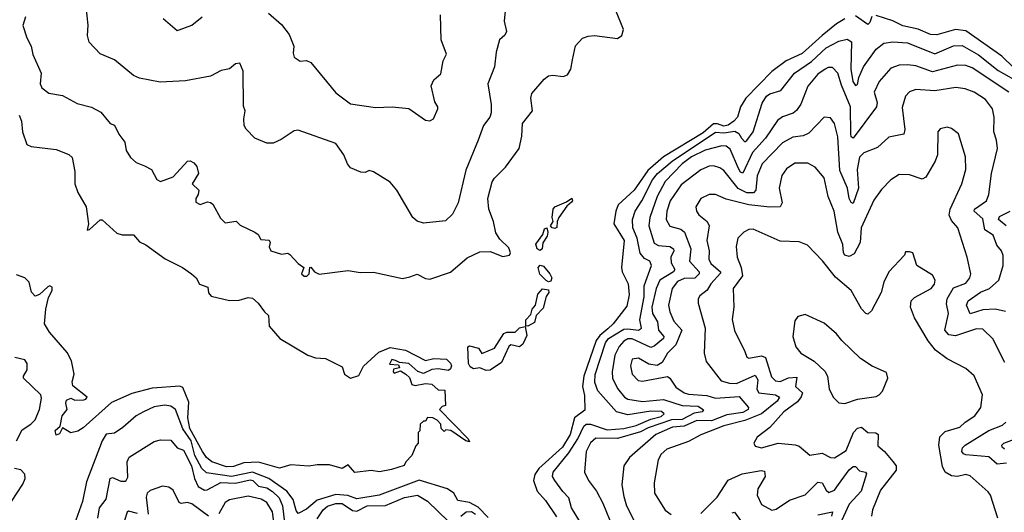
# Model space of a CAD drawing. Extents: x 1552033 to 1694788, y 811965 to 917215.
# Tile 336 of 632: x 1631450 to 1636169, y 885483 to 887841. Entities that reach past the tile are written whole.
import ezdxf

# ---------------------------------------------------------------- set-up
doc = ezdxf.new("R2010")
doc.units = 0

msp = doc.modelspace()

# ---------------------------------------------------------------- linework, layer by layer
at = {"layer": '0CON20XD'}
for points in [[(1633776.8, 887883.2), (1633771.1, 887835), (1633782.7, 887785), (1633775, 887768.1), (1633750, 887745), (1633734.1, 887685.9), (1633725.8, 887615), (1633693.1, 887535), (1633709.6, 887435), (1633710, 887395), (1633703.6, 887375), (1633673.3, 887335), (1633646.5, 887265), (1633588.9, 887121.1), (1633550.7, 886965), (1633525, 886910.8), (1633490.7, 886879.3), (1633385, 886868.1), (1633355, 886877.1), (1633334.5, 886894.5), (1633257.5, 887025), (1633225, 887063.8), (1633145, 887113.8), (1633125, 887120), (1633105, 887110), (1633085, 887110.8), (1633035, 887132), (1633020.7, 887150.7), (1633002.9, 887195), (1632965, 887249.1), (1632785, 887313.1), (1632765, 887309.4), (1632702.8, 887267.2), (1632665, 887250.8), (1632635, 887250.8), (1632576.7, 887275), (1632535, 887316.9), (1632526.1, 887335), (1632523.8, 887366.2), (1632530.4, 887405), (1632522.7, 887427.3), (1632521.8, 887595), (1632505, 887633.8), (1632485, 887630), (1632455, 887605.8), (1632415, 887598.1), (1632365, 887570.9), (1632245, 887548.5), (1632122.6, 887542.6), (1632025, 887562.1), (1631996, 887575), (1631905, 887650), (1631835, 887677.5), (1631783.1, 887733.1), (1631774.6, 887765), (1631778, 887815), (1631768.9, 887905)], [(1631478.5, 887855), (1631464.4, 887814.4), (1631484.1, 887754.1), (1631504.4, 887714.4), (1631512.5, 887675), (1631553.1, 887585), (1631548, 887535), (1631556.2, 887515), (1631589.1, 887489.1), (1631655, 887478), (1631725, 887440.8), (1631795, 887422.7), (1631839.1, 887399.1), (1631884.1, 887344.1), (1631905, 887336.7), (1631925, 887293.8), (1631954.3, 887255), (1631961.1, 887215), (1631981.9, 887181.9), (1632007.6, 887157.6), (1632048.3, 887141.7), (1632082, 887125), (1632106.9, 887076.9), (1632125, 887067.5), (1632185, 887089.1), (1632255, 887163.8), (1632266.4, 887166.4), (1632285, 887156.7), (1632299.1, 887139.1), (1632306.9, 887105), (1632276.2, 887055), (1632308, 887025), (1632305.8, 887004.2), (1632294.3, 886985), (1632295, 886967.5), (1632315, 886957.5), (1632350.7, 886969.3), (1632365, 886966.2), (1632375, 886958), (1632412, 886892), (1632435, 886869.5), (1632486.9, 886876.9), (1632507.3, 886857.3), (1632577.5, 886825), (1632593, 886813), (1632605, 886790), (1632645.8, 886785.8), (1632650, 886775), (1632646.4, 886753.6), (1632653.8, 886735), (1632705, 886718.8), (1632735, 886723.3), (1632745, 886716.7), (1632784.5, 886674.5), (1632812.5, 886655), (1632800.8, 886625), (1632813.1, 886613.1), (1632826.7, 886613.3), (1632838, 886625), (1632840, 886655), (1632845, 886656.7), (1632863.3, 886635), (1632885, 886622.5), (1633025, 886640.6), (1633081.7, 886631.7), (1633145, 886633.5), (1633285, 886601.9), (1633319.7, 886610.3), (1633355, 886624), (1633395, 886601.9), (1633415, 886600), (1633515, 886632.7), (1633595, 886701.9), (1633655, 886730), (1633705, 886731.9), (1633765, 886708.5), (1633797.5, 886715), (1633802.9, 886725), (1633795, 886750), (1633750.8, 886790.7), (1633731.4, 886821.4), (1633720.5, 886875), (1633698.1, 886935), (1633694, 886985), (1633714, 887065), (1633725, 887083.2), (1633778.1, 887135), (1633844.5, 887225), (1633856.4, 887283.6), (1633859.5, 887345), (1633907.1, 887405), (1633899.6, 887465), (1633905, 887488.6), (1633963.6, 887556.4), (1633985, 887572.7), (1634005, 887576.1), (1634055, 887569.3), (1634075, 887577.1), (1634091.4, 887605), (1634098.9, 887648.9), (1634114.4, 887715.6), (1634147.4, 887752.6), (1634175, 887763.1), (1634205, 887765.9), (1634315, 887751.9), (1634335.6, 887765), (1634343.1, 887795), (1634307.2, 887885)], [(1632137.1, 887847.1), (1632205, 887790), (1632215, 887792.5), (1632275, 887816), (1632323.8, 887855)], [(1632641.9, 887871.9), (1632705, 887818.2), (1632741.1, 887771.1), (1632764.6, 887715), (1632760.8, 887680.8), (1632765, 887662.5), (1632795, 887643.3), (1632825, 887646.7), (1632845, 887636.2), (1632965, 887490.8), (1633035, 887438.1), (1633155, 887421.8), (1633235, 887424.5), (1633315, 887415.8), (1633395, 887360), (1633415, 887357.5), (1633433, 887367), (1633454, 887415), (1633454, 887425), (1633438.9, 887448.9)], [(1633438.9, 887448.9), (1633421.4, 887525), (1633435, 887553.8), (1633468.1, 887581.9), (1633479.1, 887645), (1633495.8, 887675.8), (1633470, 887745), (1633466.2, 887865)], [(1635405, 887845.5), (1635365, 887821.4), (1635295, 887765.5), (1635200.2, 887679.8), (1635122.6, 887645), (1635055, 887593.8), (1634930.4, 887465), (1634905.2, 887424.8), (1634890.4, 887375), (1634873, 887355), (1634845, 887337.1), (1634825, 887332.1), (1634795, 887343.3), (1634775, 887342.3), (1634725, 887299.7), (1634535.5, 887185), (1634459.8, 887120.2), (1634395, 887024.8), (1634318.2, 886955), (1634306.7, 886925), (1634297.1, 886865), (1634346.6, 886785), (1634333.8, 886655), (1634337.7, 886635), (1634366.4, 886576.4), (1634370.7, 886525), (1634359.5, 886470.5), (1634294.8, 886385), (1634268.8, 886361.2)], [(1635533.6, 887856.4), (1635525, 887828.6), (1635515, 887819.2), (1635455, 887859.2)], [(1636215, 887611.7), (1636156.7, 887666.7), (1635985, 887787.8), (1635935, 887794.1), (1635845, 887768.9), (1635815, 887770), (1635755.5, 887795.5), (1635682.5, 887812.5), (1635635, 887835.3), (1635555, 887861.9)], [(1634135, 885439.2), (1634094.7, 885505), (1634082.5, 885552.5), (1634052.4, 885582.4), (1634014.6, 885635), (1634003.8, 885655), (1634006.1, 885675), (1634081.3, 885768.7), (1634125.6, 885834.4), (1634154.2, 885895), (1634165, 885904.5), (1634185, 885905.5), (1634265, 885877.6), (1634345, 885885.1), (1634405, 885899.4), (1634475, 885929.6), (1634525, 885941.9), (1634539.4, 885955), (1634526, 885966), (1634475, 885967.9), (1634365, 885950.4), (1634310.4, 885965), (1634220, 886065), (1634206.4, 886105), (1634207.6, 886142.4), (1634258, 886295), (1634272.2, 886315), (1634345, 886359.2), (1634365, 886361.9), (1634415.5, 886354.5), (1634429.4, 886365), (1634421.7, 886405), (1634442, 886515), (1634442.5, 886567.5), (1634477.8, 886665), (1634470, 886685), (1634445, 886697.5), (1634424.1, 886724.1), (1634408.7, 886795), (1634387.8, 886845), (1634386.9, 886885), (1634399.6, 886925), (1634432.2, 886975), (1634482.8, 887075), (1634507.3, 887105), (1634576.5, 887165), (1634785, 887302.4), (1634825, 887300.3), (1634877.7, 887307.7), (1634896.5, 887296.5), (1634909.1, 887275), (1634925, 887257.5), (1634935, 887262.5), (1634964.8, 887305), (1635007.9, 887442.1), (1635028.5, 887475), (1635045, 887486.5), (1635097.2, 887502.8), (1635164, 887586), (1635245, 887640.9), (1635315, 887707.3), (1635375, 887738.9), (1635415, 887748.8), (1635435.8, 887735.8), (1635433.7, 887605), (1635443.3, 887545), (1635455, 887527.1), (1635465, 887531.4), (1635471.8, 887565), (1635494.6, 887615.4), (1635555, 887700), (1635591.5, 887728.5), (1635635, 887736.1), (1635705, 887730.2), (1635835, 887677.6), (1635925, 887717), (1635967.5, 887717.5), (1636045, 887673.8), (1636138.9, 887598.9), (1636252.5, 887535)], [(1636189.7, 887495), (1636015, 887611), (1635985, 887622), (1635945, 887623.8), (1635825, 887591.1), (1635745, 887621), (1635705, 887625.7), (1635665, 887624.1), (1635625, 887609.1), (1635568.8, 887545), (1635544.7, 887495), (1635559.2, 887445), (1635556, 887425), (1635443.9, 887273.9), (1635435, 887280), (1635433, 887293), (1635431.8, 887425), (1635388.2, 887528.2), (1635371.3, 887585), (1635345, 887612.3), (1635325, 887612.7), (1635310, 887605), (1635275, 887580.8), (1635226.6, 887523.4), (1635193, 887437), (1635173.3, 887406.7), (1635156.4, 887393.6), (1635105, 887376.8), (1635081.2, 887358.8), (1635024.4, 887275), (1634962.3, 887205), (1634915, 887106.2), (1634905, 887111.8), (1634895, 887129.6), (1634855, 887221.8), (1634835, 887236.4), (1634815, 887238), (1634735, 887217.1), (1634670.3, 887185), (1634625, 887152.1), (1634543, 887067), (1634505.3, 886995.3), (1634469.6, 886895), (1634464.8, 886855), (1634491, 886771), (1634511.1, 886761.1), (1634565, 886755.4), (1634583.2, 886745), (1634584.8, 886735), (1634570.7, 886705), (1634571.7, 886678.3), (1634589.4, 886645), (1634583.4, 886635), (1634518.1, 886595), (1634499.8, 886555), (1634480.3, 886465), (1634482.6, 886435), (1634507.4, 886395), (1634511.3, 886355), (1634537.6, 886325), (1634535.8, 886315), (1634491.3, 886278.7), (1634475, 886272.4), (1634385, 886314), (1634365, 886313.4), (1634345, 886303), (1634323.1, 886276.9), (1634302.5, 886235), (1634289.4, 886155), (1634291.3, 886125), (1634315.6, 886075.6), (1634347.8, 886035), (1634365, 886024.8), (1634435, 886013.1), (1634535, 886023.4), (1634625, 885994), (1634701.4, 885991.4), (1634726.8, 885973.2), (1634720, 885965), (1634682.2, 885957.8), (1634625, 885927.9), (1634574, 885926), (1634462.1, 885887.9), (1634425, 885868.6), (1634315, 885836.7), (1634211.3, 885838.7), (1634185, 885816.4), (1634164.3, 885775), (1634157.1, 885675), (1634175.4, 885635), (1634214.6, 885585), (1634245, 885526.9), (1634293.6, 885405)], [(1636174.8, 886444.8), (1636125, 886455.8), (1636065, 886451.9), (1636005, 886433.4), (1635986.8, 886475), (1635995.4, 886495), (1636055, 886537.5), (1636097.5, 886555), (1636142.2, 886595), (1636163.4, 886665), (1636163.2, 886713.2), (1636155.6, 886735), (1636132.3, 886762.3), (1636115, 886809.2), (1636075, 886835.4), (1636065, 886887.9), (1636024.7, 886925), (1636026, 886935), (1636082.9, 886975), (1636093.9, 887005), (1636107.2, 887105), (1636136, 887225), (1636131.8, 887265), (1636118.8, 887305), (1636120.3, 887375), (1636111.8, 887415), (1636079, 887459), (1636024.7, 887494.7), (1635981.1, 887511.1), (1635936.9, 887516.9), (1635835, 887501.4), (1635745, 887506.8), (1635715, 887496.5), (1635694.5, 887475), (1635678.4, 887421.6), (1635691.8, 887315), (1635686.8, 887293.2), (1635615, 887279.5), (1635560.7, 887229.3), (1635495, 887204.5), (1635475, 887182.7), (1635463, 887125), (1635470.7, 887035), (1635445, 886961.2), (1635435, 886965.7), (1635425.9, 886985), (1635417.2, 887035), (1635380.2, 887120.2), (1635370.7, 887280.7), (1635354.6, 887345), (1635335, 887372.2), (1635305, 887375.6), (1635232.2, 887297.8), (1635204.1, 887285.9), (1635155, 887278.6), (1635105, 887251.4), (1635008.8, 887151.2), (1634985, 887094.2), (1634978.4, 887025), (1634967.1, 887012.9), (1634935, 887012.7), (1634893.4, 887033.4), (1634825, 887119.7), (1634805, 887132.9), (1634775, 887141.8), (1634755, 887140), (1634715, 887123.1), (1634619.5, 887050.5), (1634566.8, 886975), (1634550.6, 886925), (1634548.3, 886885), (1634565, 886852.8), (1634619.1, 886839.1), (1634635.7, 886825), (1634666.3, 886745), (1634660, 886685), (1634705.7, 886635), (1634706.7, 886625), (1634685, 886603.7), (1634635, 886602.2), (1634602.4, 886587.6), (1634577, 886555), (1634560, 886475), (1634565, 886443.1), (1634585, 886398.8), (1634623.2, 886355), (1634594.8, 886285), (1634555.3, 886245), (1634529.5, 886200.5), (1634505, 886186.6), (1634465, 886192), (1634415, 886220.4), (1634385, 886215.6), (1634377.3, 886185), (1634385.4, 886145), (1634414.4, 886115), (1634435, 886110.4), (1634555, 886133.1), (1634566, 886126), (1634595, 886081.6), (1634634.5, 886055), (1634655, 886048.5), (1634743.2, 886043.2), (1634785, 886029.7), (1634897.5, 886037.5), (1634943.1, 885985), (1634941.3, 885975), (1634915, 885960.5), (1634839.3, 885950.7), (1634765, 885920.7), (1634695, 885923.1), (1634633.8, 885896.2), (1634578.8, 885891.2), (1634498.6, 885855), (1634372.7, 885745), (1634344.6, 885705), (1634335.4, 885615), (1634345, 885558.8), (1634358.4, 885515), (1634392.9, 885445)], [(1631447.7, 887385), (1631459.3, 887355), (1631463.9, 887305), (1631484.2, 887244.3), (1631505, 887234.6), (1631625, 887220.5), (1631685.4, 887195.4), (1631701.1, 887181.1), (1631714.5, 887115.5), (1631714, 887055), (1631728.6, 887015), (1631769.2, 886945), (1631779.2, 886865), (1631773.3, 886833.3), (1631785, 886836.7), (1631835, 886883.3), (1631845, 886883.3), (1631915, 886818.8), (1631940.8, 886810.8), (1631995, 886811.9), (1632025, 886778.8), (1632055, 886764.2), (1632147.1, 886697.1), (1632230.8, 886655), (1632274, 886625), (1632295.4, 886605.4), (1632311.2, 886575), (1632351.2, 886561.2), (1632354.6, 886534.6), (1632367.9, 886517.9), (1632455, 886496.8), (1632501.3, 886498.7), (1632545, 886512.1), (1632565, 886507.7), (1632593.1, 886485), (1632622.5, 886442.5), (1632642.5, 886425), (1632646.2, 886375), (1632696.2, 886315), (1632830.8, 886235), (1632867.1, 886222.9), (1632915, 886220), (1632995, 886180), (1633006.7, 886145), (1633035, 886126), (1633075, 886138), (1633097.2, 886182.8), (1633170.8, 886249.2), (1633225, 886271.7), (1633299.5, 886259.5), (1633395, 886209.7), (1633435, 886219.3), (1633495, 886216.7), (1633515, 886197.7), (1633519.5, 886185), (1633515, 886170), (1633505, 886161.9), (1633455, 886169.4), (1633425, 886166.5), (1633385, 886148), (1633357.5, 886157.5), (1633315, 886195.4), (1633270.7, 886200.7), (1633250.8, 886210.8)], [(1636171.2, 886201.2), (1636113.4, 886313.4), (1636065, 886360), (1636035, 886362.1), (1635935, 886327.6), (1635902.1, 886332.1), (1635883.5, 886355), (1635901.7, 886435), (1635891.9, 886481.9), (1635895.6, 886505), (1635925, 886558.4), (1635985, 886580.4), (1636003.8, 886605), (1636008.8, 886625), (1635991.2, 886705), (1635945.5, 886845), (1635915, 886879.5), (1635904.7, 886905), (1635909.1, 886935), (1635964.4, 887055), (1635983.5, 887125), (1635983.1, 887185), (1635948.8, 887295), (1635915, 887321.2), (1635895, 887326.2), (1635861.7, 887318.3), (1635850, 887305), (1635849.2, 887195), (1635838, 887165), (1635792.7, 887087.3), (1635775, 887078), (1635715, 887098.9), (1635665, 887100.5), (1635625, 887074.6), (1635580.8, 887029.2), (1635542.9, 886977.1), (1635482.8, 886845), (1635478.4, 886775), (1635449, 886721), (1635425, 886707.3), (1635405, 886713.8), (1635398.4, 886725), (1635394.3, 886765.7), (1635371.5, 886825), (1635353.3, 886925), (1635325, 886995.8), (1635304.8, 887084.8), (1635262, 887135), (1635227.5, 887155), (1635165, 887154.4), (1635125, 887127.8), (1635102.5, 887095), (1635089.5, 887035), (1635104.1, 886965), (1635094.7, 886945.3), (1635045, 886943.7), (1634945, 886954.4), (1634835, 886981.8), (1634785, 887004.6), (1634755, 887004.6), (1634714.4, 886985), (1634690, 886945), (1634693.3, 886925), (1634705, 886907.5), (1634745.2, 886875.2), (1634753.5, 886855), (1634743.3, 886785), (1634753.7, 886735), (1634752.9, 886695), (1634761.7, 886675), (1634808.4, 886635), (1634808.4, 886628.4), (1634762.9, 886577.1), (1634745, 886547.2), (1634710, 886520), (1634701.5, 886505), (1634701.9, 886485), (1634734.7, 886365), (1634730.4, 886245), (1634739.5, 886205), (1634812.2, 886112.2), (1634851.8, 886101.8), (1634885, 886100.7), (1634975, 886139.3), (1634987.9, 886117.9), (1634983.3, 886073.3), (1634991.5, 886055), (1635072.5, 886045), (1635092.1, 886035), (1635080.8, 886015), (1635005, 885954.2), (1634925, 885923.5), (1634825, 885897.1), (1634715, 885854.6), (1634655, 885821.8), (1634551.9, 885785), (1634525, 885761.5), (1634510.4, 885735), (1634491.4, 885625), (1634492.9, 885575), (1634543.9, 885493.9), (1634572.6, 885472.6)], [(1634015, 886842.1), (1634001.2, 886845), (1633994, 886855), (1634006.7, 886875), (1634001.2, 886895), (1634006.2, 886935), (1634014.7, 886945.3), (1634071.1, 886968.9), (1634096.3, 886986.3), (1634100, 886975), (1634095, 886967.5), (1634071.4, 886948.6), (1634034.6, 886895), (1634025.6, 886875), (1634025, 886846.7), (1634015, 886842.1)], [(1636177, 886855), (1636140.3, 886885), (1636145, 886898.7), (1636196.9, 886925)], [(1633945, 886737.1), (1633929.4, 886745), (1633923.9, 886766.1), (1633957.6, 886812.4), (1633965, 886840), (1633975.7, 886845.7), (1633981.8, 886825), (1633978.5, 886805), (1633957.4, 886772.6), (1633954.2, 886745), (1633945, 886737.1)], [(1636138.2, 885455), (1636102.2, 885565), (1636091.5, 885581.5), (1636005, 885658.6), (1635985, 885664.4), (1635945, 885654.7), (1635915, 885657.6), (1635886, 885676), (1635872.1, 885702.1), (1635854.3, 885804.3), (1635859.7, 885845), (1635885, 885870.7), (1635955, 885890.3), (1635980.5, 885915), (1636027.5, 885945), (1636056.2, 885985), (1636064.5, 886045), (1636025, 886137.1), (1635985, 886171.4), (1635895, 886217.3), (1635838.9, 886258.9), (1635804, 886304), (1635737.9, 886415), (1635719.6, 886465), (1635721.8, 886495), (1635738, 886512), (1635817.5, 886555), (1635834.5, 886575), (1635837.1, 886595), (1635825, 886618.6), (1635750, 886665), (1635730, 886725), (1635715, 886730), (1635695, 886730), (1635690, 886715), (1635615.8, 886634.2), (1635592, 886585), (1635578.2, 886535), (1635532.3, 886447.7), (1635515, 886431.4), (1635505, 886434.3), (1635485, 886457.8), (1635435.4, 886545), (1635359, 886609), (1635297.4, 886687.4), (1635225, 886761.4), (1635185, 886778.6), (1635095, 886780.8), (1634965, 886839.1), (1634945, 886837.5), (1634920, 886825), (1634891.4, 886795), (1634883.5, 886755), (1634888.5, 886705), (1634907.1, 886655), (1634913.5, 886615), (1634869.2, 886555), (1634871.8, 886465), (1634863.8, 886406.2), (1634875, 886353.8), (1634925, 886252.5), (1634935, 886226), (1634945, 886220.5), (1635005, 886232.3), (1635024.1, 886225), (1635052.6, 886132.6), (1635072.4, 886112.4), (1635095, 886109.1), (1635135, 886127.1), (1635175, 886130), (1635168.1, 886085), (1635201.1, 886055), (1635195.4, 886035.4), (1635177.5, 886012.5), (1635112.3, 885965), (1635045, 885889.5), (1634985, 885842.9), (1634968.6, 885815), (1634975, 885800), (1635005, 885792.7), (1635085, 885814.6), (1635166.2, 885806.2), (1635185, 885800), (1635236.9, 885756.9), (1635295, 885766.4), (1635335, 885745.5), (1635355, 885744.6), (1635410.2, 885779.8), (1635445.3, 885865), (1635465, 885886.6), (1635485, 885890.8), (1635515, 885866), (1635553.5, 885863.5), (1635564.5, 885855), (1635562, 885802), (1635594.8, 885774.8), (1635635, 885726.9), (1635650.4, 885705), (1635650.8, 885685), (1635575, 885588.8), (1635537.3, 885495), (1635532.2, 885465)], [(1633985, 886586), (1633973.1, 886593.1), (1633942.5, 886622.5), (1633934.5, 886655), (1633943.6, 886666.4), (1633960.9, 886660.9), (1633991.1, 886625), (1634000, 886605), (1633995, 886589.2), (1633985, 886586)], [(1633250.8, 886210.8), (1633234, 886215), (1633223, 886193), (1633265, 886190), (1633270, 886175), (1633241.7, 886168.3), (1633240, 886155), (1633245, 886150), (1633275, 886160), (1633300, 886145), (1633318.3, 886128.3), (1633330, 886095), (1633345, 886090), (1633395, 886100), (1633425, 886097.5), (1633455, 886070), (1633488.3, 886068.3), (1633490, 885995), (1633475, 885990), (1633462.5, 885975), (1633598.8, 885835), (1633605, 885820), (1633587.5, 885825), (1633515.6, 885875.6), (1633492.5, 885877.5), (1633485, 885870), (1633470, 885885), (1633468.8, 885905), (1633451.2, 885925), (1633430, 885935), (1633405, 885937.5), (1633395, 885920), (1633385, 885920), (1633370, 885905), (1633367, 885873), (1633360, 885865), (1633360, 885815), (1633348.3, 885801.7), (1633330, 885755), (1633300, 885725), (1633293, 885707), (1633231.7, 885688.3), (1633175, 885677.5), (1633135, 885683.8), (1633056.4, 885673.6), (1633025, 885710), (1632995, 885692.5), (1632935, 885710), (1632875, 885711.2), (1632835, 885704.2), (1632749.3, 885710.7), (1632695, 885694.4), (1632593.8, 885723.8), (1632525, 885720.4), (1632475, 885702), (1632440.8, 885700.8), (1632370.6, 885725), (1632345, 885745.6), (1632325.4, 885775), (1632264.9, 885885), (1632256.5, 885935), (1632260.8, 886010.8), (1632231.2, 886081.2), (1632217.7, 886087.7), (1632085, 886077.9), (1631987.6, 886052.4), (1631890.4, 886009.6), (1631755, 885887.5), (1631728.3, 885871.7), (1631695, 885863.3), (1631655, 885887.5), (1631640.3, 885859.7), (1631625, 885852), (1631620, 885875), (1631644.2, 885895.8), (1631653.2, 885945), (1631678, 885975), (1631670.9, 886005), (1631675, 886020), (1631695, 886028.9), (1631715, 886020), (1631757.5, 886022.5), (1631767.5, 886025), (1631773.8, 886035), (1631705, 886088.5), (1631701.5, 886108.5), (1631710.9, 886145), (1631697.8, 886207.8), (1631677.6, 886247.6), (1631593.1, 886345), (1631569.6, 886385), (1631576, 886455), (1631588.7, 886511.3), (1631605.5, 886545), (1631605, 886561.2), (1631595, 886566.7), (1631585, 886562.9), (1631545, 886525.4), (1631525, 886518.5), (1631506.5, 886536.5), (1631495.2, 886585.2), (1631474.5, 886605), (1631435, 886620.5)], [(1633885, 886373.8), (1633876.4, 886376.4), (1633875.4, 886405), (1633899, 886431), (1633906.2, 886455), (1633922, 886475), (1633932.6, 886527.4), (1633955, 886552.5), (1633985, 886548), (1633986, 886535), (1633973.3, 886516.7), (1633959.2, 886460.7), (1633924.7, 886425.3), (1633917.5, 886392.5), (1633885, 886373.8)], [(1635405, 886004.4), (1635465, 886024.5), (1635555, 886037.5), (1635568.8, 886045), (1635585, 886063.3), (1635610, 886125), (1635603.3, 886153.3), (1635535, 886182.5), (1635479.7, 886219.7), (1635390.8, 886305), (1635365, 886337.5), (1635305, 886388.8), (1635215, 886430), (1635179.3, 886420.7), (1635165, 886400), (1635155.8, 886325), (1635169.2, 886275), (1635194, 886245), (1635256.7, 886206.7), (1635308.8, 886158.8), (1635320.8, 886135), (1635330, 886075), (1635348.8, 886035), (1635375, 886008), (1635405, 886004.4)], [(1633685, 886161.9), (1633655, 886175.4), (1633625, 886169.5), (1633609, 886179), (1633600.3, 886195), (1633597.5, 886275), (1633605, 886280), (1633648.8, 886268.8), (1633665, 886243.3), (1633725, 886269.5), (1633770.3, 886339.7), (1633785, 886345.8), (1633825, 886345.5), (1633845, 886366.9), (1633872.5, 886372.5), (1633880, 886330), (1633862.1, 886287.9), (1633844.6, 886275.4), (1633804.3, 886285), (1633795, 886276.9), (1633758.8, 886201.2), (1633705, 886163.3), (1633685, 886161.9)], [(1634268.8, 886361.2), (1634229.9, 886330.1), (1634213, 886305), (1634154.3, 886135), (1634147.4, 886085), (1634156.9, 886043.1), (1634158.3, 885971.7), (1634109.7, 885935), (1634088.1, 885855), (1634052.1, 885795), (1633937.6, 885692.4), (1633919.2, 885665), (1633912.6, 885635), (1633929.9, 885585), (1633969.3, 885539.3), (1634022.3, 885462.3)], [(1631435.6, 885825), (1631461.9, 885878.1), (1631504, 885905), (1631523.6, 885926.4), (1631545.5, 885975), (1631555, 886030), (1631551.9, 886045), (1631468, 886125), (1631468, 886135), (1631485.8, 886165), (1631485.8, 886195), (1631475, 886213.3), (1631427.5, 886225)], [(1633695, 885457.7), (1633647.8, 885507.8), (1633605, 885529.8), (1633549.2, 885539.2), (1633530.9, 885575), (1633499.6, 885595), (1633365, 885637), (1633173.1, 885565), (1633065, 885547.9), (1633023.4, 885563.4), (1632965, 885568), (1632875, 885542), (1632825, 885498.5), (1632785, 885477.5), (1632775, 885491.2), (1632760.9, 885545), (1632730.5, 885585), (1632644.8, 885645.2), (1632565, 885675.6), (1632465, 885654.2), (1632345, 885671.8), (1632323.1, 885693.1), (1632290.2, 885755), (1632272.2, 885825), (1632232.6, 885882.6), (1632196.4, 885975), (1632175, 885990.7), (1632145, 885995.7), (1632095, 885988), (1632042.7, 885965), (1632008.6, 885945), (1631945, 885889.2), (1631905, 885862.9), (1631865, 885857.9), (1631845, 885825.6), (1631770.6, 885629.4), (1631750.5, 885535), (1631719.1, 885445)], [(1636179, 885719), (1636134, 885714), (1636095, 885749.6), (1635985, 885758.1), (1635972.7, 885762.7), (1635965.3, 885775), (1635968.2, 885791.8), (1635980.4, 885805), (1636095, 885875.2), (1636160, 885900), (1636175.3, 885915)], [(1631824.7, 885455), (1631832.1, 885505), (1631864.3, 885545.7), (1631883.2, 885645), (1631895, 885650), (1631935, 885632.3), (1631958.2, 885631.8), (1631967.7, 885652.3), (1631964.4, 885725.6), (1631975, 885747.1), (1632095, 885822), (1632125, 885830.8), (1632175, 885828.6), (1632205, 885792.5), (1632235, 885780), (1632272.9, 885705), (1632288.2, 885645), (1632305, 885607.6), (1632335, 885589.3), (1632349.2, 885590.8), (1632414.7, 885625.3), (1632485, 885622.4), (1632555, 885638.5), (1632567.4, 885635), (1632595, 885607.7), (1632635, 885599.7), (1632662.2, 885582.2), (1632693.2, 885553.2), (1632710.1, 885515), (1632733.2, 885315)], [(1636168.8, 885785), (1636158.5, 885795), (1636157.3, 885805), (1636165.8, 885814.2), (1636216.9, 885833.1)], [(1631410.8, 885535), (1631465, 885617.8), (1631476.5, 885645), (1631475, 885665.8), (1631455, 885686.7), (1631425, 885693.3)], [(1634715, 885478.2), (1634793.1, 885555), (1634845, 885637.5), (1634912.1, 885667.9), (1635003.8, 885683.8), (1635019.6, 885679.6), (1635022, 885655), (1634988.2, 885595), (1634984.6, 885565), (1635005, 885521.1), (1635055, 885493.5), (1635075, 885498.8), (1635139.2, 885540.8), (1635215, 885566.7), (1635275, 885627.9), (1635295, 885624.6), (1635315, 885588.9), (1635328.2, 885578.2), (1635355, 885590), (1635374.2, 885615.8), (1635425, 885686.7), (1635445, 885702.1), (1635455, 885701.9), (1635475, 885681.8), (1635504, 885675), (1635507.5, 885667.5), (1635482.9, 885585), (1635425, 885521.9), (1635379.8, 885425)], [(1632355, 885465.3), (1632275, 885524.1), (1632255, 885530), (1632223.8, 885525), (1632215, 885530.8), (1632185, 885589.4), (1632165, 885602.9), (1632135, 885608.6), (1632075, 885587.3), (1632060.4, 885575), (1632056.8, 885555), (1632065, 885474)], [(1632681.8, 885325), (1632661.4, 885485), (1632635, 885530.3), (1632606.6, 885546.6), (1632545, 885560), (1632455, 885543.2), (1632435, 885530), (1632404.3, 885475.7)], [(1632875, 885451.3), (1632903.7, 885495), (1632925, 885513.4), (1632965, 885526), (1632995, 885526.1), (1633045, 885491.3), (1633065, 885489.1), (1633115, 885513.6), (1633203.6, 885516.4), (1633294.3, 885554.3), (1633355.8, 885565), (1633405, 885537), (1633505, 885438.9)], [(1632015, 885476.8), (1631971.5, 885488.5), (1631965, 885484), (1631950.2, 885439.8)], [(1633564.6, 885465.4), (1633590.3, 885485), (1633615, 885486.8), (1633635, 885475.2)], [(1635275, 885471), (1635345, 885486.2), (1635340, 885465)], [(1634865, 885480), (1634875, 885484), (1634905, 885444.1)]]:
    msp.add_lwpolyline(points, dxfattribs=at)

doc.saveas('drawing.dxf')
